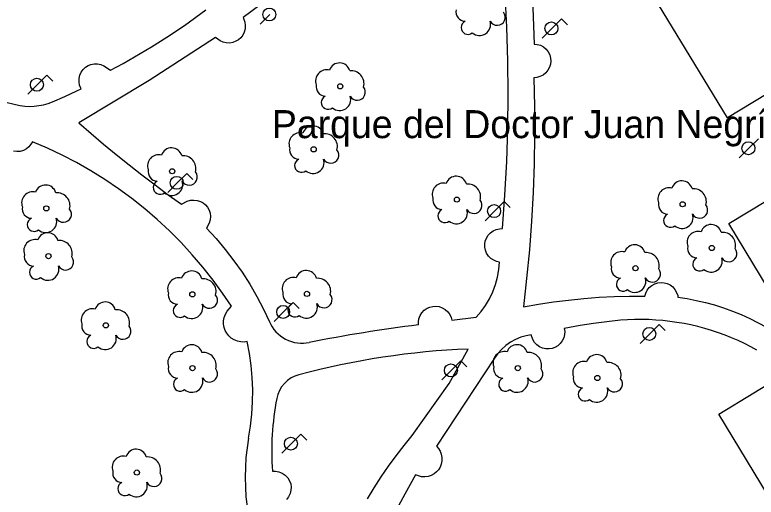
# Model space of a CAD drawing. Extents: x 282771 to 285132, y 4823109 to 4825496.
# Drawn here: x 283925.8 to 283998.6, y 4823749 to 4823796.3 of the extents above; entities that cross this region are included whole.
import ezdxf

# ---------------------------------------------------------------- set-up
doc = ezdxf.new("R2010")
doc.units = 0
for name, color, linetype in [('ARBOL', 7, 'Continuous'), ('FAROLA', 7, 'Continuous'), ('PARQUE-JARDIN-TEXTO', 7, 'Continuous'), ('ZONA-VERDE', 7, 'Continuous')]:
    doc.layers.add(name, color=color, linetype=linetype)

msp = doc.modelspace()

# ---------------------------------------------------------------- linework, layer by layer
at = {"layer": 'ARBOL'}
for centre in [(283957.743, 4823789.328), (283955.129, 4823783.142), (283941.233, 4823780.984), (283969.206, 4823778.2), (283928.86, 4823777.337), (283991.382, 4823777.742), (283994.246, 4823773.452), (283929.073, 4823772.651), (283986.744, 4823771.465), (283943.208, 4823768.892), (283954.47, 4823768.937), (283934.71, 4823765.847), (283943.22, 4823761.647), (283975.181, 4823761.65), (283983.004, 4823760.677), (283937.756, 4823751.388)]:
    msp.add_circle(centre, 0.255, dxfattribs=at)
for centre, radius, start, end in [((283970.048, 4823796.648), 0.935, 168.59898, 268.13236), ((283973.158, 4823796.118), 0.797, 208.96246, 38.99103), ((283970.288, 4823795.098), 0.672, 113.73672, 309.4725), ((283971.428, 4823795.398), 1.086, 228.95447, 17.92796), ((283957.673, 4823790.588), 1.038, 15.64228, 161.38435), ((283956.413, 4823789.858), 1.097, 75.4318, 200.55608), ((283958.803, 4823789.588), 1.272, 345.03273, 95.79925), ((283956.303, 4823789.288), 0.935, 168.59898, 268.13236), ((283959.413, 4823788.758), 0.797, 208.96246, 38.99103), ((283956.543, 4823787.738), 0.672, 113.73672, 309.4725), ((283957.683, 4823788.038), 1.086, 228.95447, 17.92796), ((283955.059, 4823784.402), 1.038, 15.64228, 161.38435), ((283953.799, 4823783.672), 1.097, 75.4318, 200.55608), ((283956.189, 4823783.402), 1.272, 345.03273, 95.79925), ((283941.163, 4823782.244), 1.038, 15.64228, 161.38435), ((283953.689, 4823783.102), 0.935, 168.59898, 268.13236), ((283939.904, 4823781.514), 1.097, 75.4318, 200.55608), ((283942.293, 4823781.244), 1.272, 345.03273, 95.79925), ((283956.799, 4823782.572), 0.797, 208.96246, 38.99103), ((283953.929, 4823781.552), 0.672, 113.73672, 309.4725), ((283955.069, 4823781.852), 1.086, 228.95447, 17.92796), ((283939.794, 4823780.944), 0.935, 168.59898, 268.13236), ((283942.903, 4823780.414), 0.797, 208.96246, 38.99103), ((283969.136, 4823779.46), 1.038, 15.64228, 161.38435), ((283928.79, 4823778.597), 1.038, 15.64228, 161.38435), ((283940.034, 4823779.394), 0.672, 113.73672, 309.4725), ((283941.173, 4823779.694), 1.086, 228.95447, 17.92796), ((283967.876, 4823778.73), 1.097, 75.4318, 200.55608), ((283970.266, 4823778.46), 1.272, 345.03273, 95.79925), ((283991.312, 4823779.002), 1.038, 15.64228, 161.38435), ((283927.53, 4823777.867), 1.097, 75.4318, 200.55608), ((283929.92, 4823777.597), 1.272, 345.03273, 95.79925), ((283990.052, 4823778.272), 1.097, 75.4318, 200.55608), ((283992.442, 4823778.002), 1.272, 345.03273, 95.79925), ((283967.766, 4823778.16), 0.935, 168.59898, 268.13236), ((283970.876, 4823777.63), 0.797, 208.96246, 38.99103), ((283927.42, 4823777.297), 0.935, 168.59898, 268.13236), ((283989.942, 4823777.702), 0.935, 168.59898, 268.13236), ((283993.052, 4823777.172), 0.797, 208.96246, 38.99103), ((283930.53, 4823776.767), 0.797, 208.96246, 38.99103), ((283968.006, 4823776.61), 0.672, 113.73672, 309.4725), ((283969.146, 4823776.91), 1.086, 228.95447, 17.92796), ((283990.182, 4823776.152), 0.672, 113.73672, 309.4725), ((283991.322, 4823776.452), 1.086, 228.95447, 17.92796), ((283927.66, 4823775.747), 0.672, 113.73672, 309.4725), ((283928.8, 4823776.047), 1.086, 228.95447, 17.92796), ((283994.176, 4823774.712), 1.038, 15.64228, 161.38435), ((283929.003, 4823773.911), 1.038, 15.64228, 161.38435), ((283992.916, 4823773.982), 1.097, 75.4318, 200.55608), ((283995.306, 4823773.712), 1.272, 345.03273, 95.79925), ((283927.743, 4823773.181), 1.097, 75.4318, 200.55608), ((283930.133, 4823772.911), 1.272, 345.03273, 95.79925), ((283986.674, 4823772.725), 1.038, 15.64228, 161.38435), ((283985.414, 4823771.995), 1.097, 75.4318, 200.55608), ((283987.804, 4823771.725), 1.272, 345.03273, 95.79925), ((283992.806, 4823773.412), 0.935, 168.59898, 268.13236), ((283995.916, 4823772.882), 0.797, 208.96246, 38.99103), ((283927.633, 4823772.611), 0.935, 168.59898, 268.13236), ((283930.743, 4823772.081), 0.797, 208.96246, 38.99103), ((283993.046, 4823771.862), 0.672, 113.73672, 309.4725), ((283994.186, 4823772.162), 1.086, 228.95447, 17.92796), ((283927.873, 4823771.061), 0.672, 113.73672, 309.4725), ((283929.013, 4823771.361), 1.086, 228.95447, 17.92796), ((283985.304, 4823771.425), 0.935, 168.59898, 268.13236), ((283943.138, 4823770.152), 1.038, 15.64228, 161.38435), ((283954.4, 4823770.197), 1.038, 15.64228, 161.38435), ((283988.414, 4823770.895), 0.797, 208.96246, 38.99103), ((283941.878, 4823769.422), 1.097, 75.4318, 200.55608), ((283944.268, 4823769.152), 1.272, 345.03273, 95.79925), ((283953.14, 4823769.467), 1.097, 75.4318, 200.55608), ((283955.53, 4823769.197), 1.272, 345.03273, 95.79925), ((283985.544, 4823769.875), 0.672, 113.73672, 309.4725), ((283986.684, 4823770.175), 1.086, 228.95447, 17.92796), ((283941.768, 4823768.852), 0.935, 168.59898, 268.13236), ((283944.878, 4823768.322), 0.797, 208.96246, 38.99103), ((283953.03, 4823768.897), 0.935, 168.59898, 268.13236), ((283956.14, 4823768.367), 0.797, 208.96246, 38.99103), ((283934.64, 4823767.107), 1.038, 15.64228, 161.38435), ((283942.008, 4823767.302), 0.672, 113.73672, 309.4725), ((283943.148, 4823767.602), 1.086, 228.95447, 17.92796), ((283953.27, 4823767.347), 0.672, 113.73672, 309.4725), ((283954.41, 4823767.647), 1.086, 228.95447, 17.92796), ((283933.38, 4823766.377), 1.097, 75.4318, 200.55608), ((283935.77, 4823766.107), 1.272, 345.03273, 95.79925), ((283933.27, 4823765.807), 0.935, 168.59898, 268.13236), ((283936.38, 4823765.277), 0.797, 208.96246, 38.99103), ((283933.51, 4823764.257), 0.672, 113.73672, 309.4725), ((283934.65, 4823764.557), 1.086, 228.95447, 17.92796), ((283943.15, 4823762.907), 1.038, 15.64228, 161.38435), ((283975.111, 4823762.91), 1.038, 15.64228, 161.38435), ((283941.89, 4823762.177), 1.097, 75.4318, 200.55608), ((283944.28, 4823761.907), 1.272, 345.03273, 95.79925), ((283973.851, 4823762.18), 1.097, 75.4318, 200.55608), ((283976.241, 4823761.91), 1.272, 345.03273, 95.79925), ((283982.934, 4823761.937), 1.038, 15.64228, 161.38435), ((283981.674, 4823761.207), 1.097, 75.4318, 200.55608), ((283984.064, 4823760.937), 1.272, 345.03273, 95.79925), ((283941.78, 4823761.607), 0.935, 168.59898, 268.13236), ((283944.89, 4823761.077), 0.797, 208.96246, 38.99103), ((283973.741, 4823761.61), 0.935, 168.59898, 268.13236), ((283976.851, 4823761.08), 0.797, 208.96246, 38.99103), ((283942.02, 4823760.057), 0.672, 113.73672, 309.4725), ((283943.16, 4823760.357), 1.086, 228.95447, 17.92796), ((283973.981, 4823760.06), 0.672, 113.73672, 309.4725), ((283975.121, 4823760.36), 1.086, 228.95447, 17.92796), ((283981.564, 4823760.637), 0.935, 168.59898, 268.13236), ((283984.674, 4823760.107), 0.797, 208.96246, 38.99103), ((283981.804, 4823759.087), 0.672, 113.73672, 309.4725), ((283982.944, 4823759.387), 1.086, 228.95447, 17.92796), ((283937.686, 4823752.648), 1.038, 15.64228, 161.38435), ((283936.427, 4823751.918), 1.097, 75.4318, 200.55608), ((283938.816, 4823751.648), 1.272, 345.03273, 95.79925), ((283936.317, 4823751.348), 0.935, 168.59898, 268.13236), ((283939.426, 4823750.818), 0.797, 208.96246, 38.99103), ((283936.557, 4823749.798), 0.672, 113.73672, 309.4725), ((283937.696, 4823750.098), 1.086, 228.95447, 17.92796)]:
    msp.add_arc(centre, radius, start, end, dxfattribs=at)
at = {"layer": 'FAROLA'}
for p, q in [((283950.811, 4823796.383), (283949.881, 4823795.443)), ((283979.465, 4823795.944), (283978.525, 4823795.014)), ((283980.055, 4823795.354), (283979.465, 4823795.944)), ((283978.525, 4823795.014), (283977.595, 4823794.074)), ((283928.91, 4823790.417), (283927.97, 4823789.487)), ((283929.5, 4823789.827), (283928.91, 4823790.417)), ((283927.97, 4823789.487), (283927.04, 4823788.547)), ((283998.822, 4823784.18), (283997.882, 4823783.25)), ((283997.882, 4823783.25), (283996.952, 4823782.31)), ((283942.661, 4823780.779), (283941.721, 4823779.849)), ((283943.251, 4823780.189), (283942.661, 4823780.779)), ((283941.721, 4823779.849), (283940.791, 4823778.909)), ((283973.84, 4823778.001), (283972.9, 4823777.071)), ((283974.43, 4823777.411), (283973.84, 4823778.001)), ((283972.9, 4823777.071), (283971.97, 4823776.131)), ((283953.113, 4823768.093), (283952.173, 4823767.163)), ((283953.703, 4823767.503), (283953.113, 4823768.093)), ((283952.173, 4823767.163), (283951.243, 4823766.223)), ((283989.093, 4823765.942), (283988.153, 4823765.012)), ((283989.683, 4823765.352), (283989.093, 4823765.942)), ((283988.153, 4823765.012), (283987.223, 4823764.072)), ((283969.59, 4823762.357), (283968.65, 4823761.427)), ((283970.18, 4823761.767), (283969.59, 4823762.357)), ((283968.65, 4823761.427), (283967.72, 4823760.487)), ((283953.872, 4823755.155), (283952.932, 4823754.225)), ((283954.462, 4823754.565), (283953.872, 4823755.155)), ((283952.932, 4823754.225), (283952.002, 4823753.285))]:
    msp.add_line(p, q, dxfattribs=at)
for centre in [(283950.771, 4823796.383), (283978.485, 4823795.014), (283927.93, 4823789.487), (283997.842, 4823783.25), (283941.681, 4823779.849), (283972.86, 4823777.071), (283952.133, 4823767.163), (283988.113, 4823765.012), (283968.61, 4823761.427), (283952.892, 4823754.225)]:
    msp.add_circle(centre, 0.637, dxfattribs=at)
at = {"layer": 'ZONA-VERDE'}
for points in [[(284000.94, 4823789.353), (283995.781, 4823786.225), (283986.274, 4823801.904), (284001.711, 4823811.264)], [(283976.277, 4823807.855), (283976.799, 4823793.477), (283977.099, 4823793.446), (283977.405, 4823793.354), (283977.699, 4823793.197), (283977.96, 4823792.979), (283978.171, 4823792.713), (283978.32, 4823792.415), (283978.405, 4823792.107), (283978.428, 4823791.806), (283978.397, 4823791.506), (283978.305, 4823791.2), (283978.148, 4823790.906), (283977.93, 4823790.645), (283977.664, 4823790.434), (283977.366, 4823790.285), (283977.058, 4823790.2), (283976.757, 4823790.177), (283976.826, 4823787.358), (283976.839, 4823784.538), (283976.795, 4823781.716), (283976.695, 4823778.896), (283976.539, 4823776.078), (283976.326, 4823773.264), (283976.057, 4823770.456), (283975.732, 4823767.656), (283977.207, 4823767.919), (283978.69, 4823768.147), (283980.18, 4823768.337), (283981.674, 4823768.49), (283983.171, 4823768.606), (283984.67, 4823768.685), (283986.17, 4823768.727), (283987.669, 4823768.731), (283987.754, 4823769.017), (283987.897, 4823769.297), (283988.1, 4823769.554), (283988.355, 4823769.77), (283988.649, 4823769.93), (283988.962, 4823770.026), (283989.275, 4823770.058), (283989.571, 4823770.034), (283989.858, 4823769.957)], [(283958.028, 4823803.389), (283948.198, 4823796.092), (283948.363, 4823795.621), (283948.409, 4823795.298), (283948.389, 4823794.966), (283948.304, 4823794.644), (283948.159, 4823794.352), (283947.968, 4823794.103), (283947.747, 4823793.905), (283947.494, 4823793.75), (283947.201, 4823793.637), (283946.879, 4823793.582), (283946.547, 4823793.591), (283946.223, 4823793.667), (283945.926, 4823793.803), (283945.485, 4823794.121), (283938.98, 4823789.911), (283932.043, 4823785.757), (283933.257, 4823784.696), (283934.486, 4823783.652), (283935.729, 4823782.623), (283936.986, 4823781.612), (283938.257, 4823780.618), (283939.541, 4823779.641), (283940.837, 4823778.681), (283942.146, 4823777.74)], [(283971.096, 4823766.64), (283971.582, 4823767.199), (283972.022, 4823767.806), (283972.41, 4823768.456), (283972.738, 4823769.141), (283973.002, 4823769.853), (283973.201, 4823770.583), (283973.332, 4823771.321), (283973.397, 4823772.06), (283973.109, 4823772.119), (283972.818, 4823772.237), (283972.545, 4823772.417), (283972.309, 4823772.652), (283972.124, 4823772.929), (283972.001, 4823773.232), (283971.941, 4823773.54), (283971.939, 4823773.837), (283971.991, 4823774.13), (283972.101, 4823774.424), (283972.273, 4823774.702), (283972.501, 4823774.945), (283972.773, 4823775.137), (283973.072, 4823775.269), (283973.379, 4823775.337), (283973.674, 4823775.347), (283973.922, 4823778.638), (283974.102, 4823781.936), (283974.211, 4823785.238), (283974.251, 4823788.542), (283974.22, 4823791.847), (283974.12, 4823795.149), (283973.949, 4823798.447)], [(283924.756, 4823787.808), (283925.845, 4823787.541), (283926.29, 4823787.444), (283926.747, 4823787.383), (283927.211, 4823787.36), (283927.676, 4823787.375), (283928.139, 4823787.429), (283928.594, 4823787.52), (283929.036, 4823787.648), (283929.463, 4823787.811), (283930.672, 4823788.339), (283931.873, 4823788.887), (283932.268, 4823789.075), (283932.125, 4823789.457), (283932.072, 4823789.767), (283932.079, 4823790.094), (283932.153, 4823790.42), (283932.292, 4823790.724), (283932.484, 4823790.99), (283932.715, 4823791.204), (283932.966, 4823791.363), (283933.242, 4823791.474), (283933.551, 4823791.535), (283933.879, 4823791.535), (283934.206, 4823791.469), (283934.514, 4823791.338), (283935.15, 4823790.901), (283936.398, 4823791.566), (283939.205, 4823793.204), (283940.717, 4823794.157), (283942.426, 4823795.291), (283944.549, 4823796.838)], [(283948.722, 4823754.782), (283948.918, 4823755.952), (283949.055, 4823757.135), (283949.131, 4823758.327), (283949.146, 4823759.522), (283949.101, 4823760.716), (283948.994, 4823761.906), (283948.827, 4823763.085), (283948.602, 4823764.249), (283948.294, 4823764.208), (283947.97, 4823764.219), (283947.642, 4823764.287), (283947.326, 4823764.413), (283947.038, 4823764.593), (283946.789, 4823764.817), (283946.589, 4823765.072), (283946.44, 4823765.345), (283946.337, 4823765.638), (283946.281, 4823765.958), (283946.281, 4823766.293), (283946.34, 4823766.627), (283946.457, 4823766.946), (283946.626, 4823767.236), (283947.041, 4823767.73), (283946.181, 4823769.007), (283945.238, 4823770.3), (283944.241, 4823771.561), (283943.194, 4823772.789), (283942.097, 4823773.979), (283940.952, 4823775.128), (283939.763, 4823776.235), (283938.531, 4823777.295), (283937.259, 4823778.307), (283935.95, 4823779.269), (283934.607, 4823780.179), (283933.233, 4823781.035), (283931.832, 4823781.835), (283930.406, 4823782.578), (283928.959, 4823783.264), (283927.496, 4823783.891), (283927.353, 4823783.634), (283927.151, 4823783.392), (283926.897, 4823783.185), (283926.601, 4823783.03), (283926.279, 4823782.938), (283925.953, 4823782.913), (283925.64, 4823782.95)], [(283995.935, 4823775.837), (284005.586, 4823781.689)], [(283942.146, 4823777.74), (283942.707, 4823778.036), (283943.021, 4823778.13), (283943.354, 4823778.16), (283943.686, 4823778.123), (283943.997, 4823778.022), (283944.273, 4823777.868), (283944.501, 4823777.678), (283944.692, 4823777.45), (283944.846, 4823777.175), (283944.948, 4823776.863), (283944.986, 4823776.531), (283944.956, 4823776.199), (283944.863, 4823775.885), (283944.604, 4823775.391), (283945.546, 4823774.37), (283946.445, 4823773.307), (283947.299, 4823772.202), (283948.103, 4823771.06), (283948.857, 4823769.884), (283949.557, 4823768.676), (283950.202, 4823767.441), (283950.79, 4823766.183), (283950.912, 4823765.934), (283951.057, 4823765.69), (283951.225, 4823765.453), (283951.415, 4823765.227), (283951.628, 4823765.015), (283951.86, 4823764.82), (283952.111, 4823764.644), (283952.376, 4823764.491), (283952.655, 4823764.361), (283952.942, 4823764.257), (283953.236, 4823764.178), (283953.531, 4823764.126), (283953.826, 4823764.1), (283954.116, 4823764.098), (283954.399, 4823764.119), (283954.673, 4823764.162)], [(283989.858, 4823769.957), (283990.142, 4823769.82), (283990.404, 4823769.624), (283990.626, 4823769.374), (283990.793, 4823769.085), (283990.897, 4823768.775), (283990.917, 4823768.619), (283991.819, 4823768.479), (283992.72, 4823768.304), (283993.617, 4823768.095), (283994.509, 4823767.85), (283995.393, 4823767.57), (283996.268, 4823767.255), (283997.132, 4823766.907), (283997.982, 4823766.525), (283998.816, 4823766.111), (283999.634, 4823765.665), (284000.432, 4823765.189), (284001.21, 4823764.683), (284001.965, 4823764.15), (284002.697, 4823763.59), (284003.404, 4823763.005), (284003.957, 4823762.606), (283995.935, 4823775.837)], [(283965.432, 4823765.895), (283965.425, 4823766.192), (283965.477, 4823766.503), (283965.592, 4823766.809), (283965.769, 4823767.093), (283966, 4823767.334), (283966.269, 4823767.522), (283966.557, 4823767.648), (283966.847, 4823767.715), (283967.144, 4823767.729), (283967.456, 4823767.685), (283967.766, 4823767.577), (283968.053, 4823767.407), (283968.3, 4823767.182), (283968.494, 4823766.918), (283968.627, 4823766.633), (283968.701, 4823766.345), (283971.096, 4823766.64)], [(283998.684, 4823763.424), (283998.08, 4823763.751), (283997.464, 4823764.061), (283996.837, 4823764.354), (283996.2, 4823764.63), (283995.554, 4823764.887), (283994.898, 4823765.125), (283994.235, 4823765.345), (283993.564, 4823765.544), (283992.887, 4823765.724), (283992.205, 4823765.884), (283991.519, 4823766.023), (283990.829, 4823766.142), (283990.136, 4823766.24), (283989.442, 4823766.317), (283988.746, 4823766.373), (283988.051, 4823766.409), (283987.358, 4823766.424), (283986.666, 4823766.419), (283985.977, 4823766.394), (283985.291, 4823766.348), (283983.935, 4823766.199), (283982.612, 4823766.017), (283981.303, 4823765.825), (283979.753, 4823765.547), (283979.794, 4823765.252), (283979.779, 4823764.937), (283979.7, 4823764.619), (283979.556, 4823764.318), (283979.355, 4823764.051), (283979.109, 4823763.834), (283978.837, 4823763.676), (283978.557, 4823763.576), (283978.263, 4823763.528), (283977.949, 4823763.535), (283977.629, 4823763.606), (283977.324, 4823763.743), (283977.052, 4823763.937), (283976.83, 4823764.178), (283976.664, 4823764.445), (283976.484, 4823764.914), (283976, 4823764.829), (283975.471, 4823764.674), (283974.955, 4823764.459), (283974.464, 4823764.186), (283974.006, 4823763.861), (283973.59, 4823763.488), (283973.222, 4823763.077), (283972.907, 4823762.636), (283967.186, 4823753.969), (283967.385, 4823753.749), (283967.551, 4823753.484), (283967.669, 4823753.183), (283967.731, 4823752.86), (283967.73, 4823752.531), (283967.67, 4823752.213), (283967.556, 4823751.922), (283967.402, 4823751.668), (283967.206, 4823751.445), (283966.963, 4823751.249), (283966.679, 4823751.095), (283966.365, 4823750.996), (283966.038, 4823750.957), (283965.716, 4823750.979), (283965.414, 4823751.057), (283965.143, 4823751.18), (283964.073, 4823749.269), (283963.026, 4823747.345)], [(283960.405, 4823748.815), (283961.075, 4823749.901), (283961.771, 4823750.968), (283962.493, 4823752.016), (283963.239, 4823753.044), (283964.009, 4823754.051), (283964.803, 4823755.036), (283968.437, 4823760.121), (283970.318, 4823763.525)], [(284001.872, 4823745.679), (283994.928, 4823757.132), (284001.82, 4823761.31)], [(283953.675, 4823760.998), (283953.292, 4823760.867), (283952.919, 4823760.68), (283952.569, 4823760.438), (283952.254, 4823760.146), (283951.984, 4823759.811), (283951.767, 4823759.446), (283951.606, 4823759.061)], [(283951.606, 4823759.061), (283951.502, 4823758.669)], [(283951.079, 4823751.519), (283951.391, 4823751.528), (283951.719, 4823751.471), (283952.042, 4823751.343), (283952.337, 4823751.144), (283952.583, 4823750.886), (283952.763, 4823750.588), (283952.873, 4823750.274), (283952.916, 4823749.965), (283952.901, 4823749.654), (283952.819, 4823749.331), (283952.666, 4823749.019), (283952.445, 4823748.74)]]:
    msp.add_lwpolyline(points, dxfattribs=at)
for centre, radius, start, end in [((283984.032, 4823616.086), 150.959, 97.07777, 101.21482), ((283973.461, 4823686.755), 76.834, 92.34433, 104.92272), ((283978.152, 4823753.506), 27.145, 169.03416, 184.19631), ((283970.928, 4823750.955), 22.533, 170.22138, 209.43251)]:
    msp.add_arc(centre, radius, start, end, dxfattribs=at)

# ---------------------------------------------------------------- texts
at = {"layer": 'PARQUE-JARDIN-TEXTO'}
msp.add_text('Parque del Doctor Juan Negrín', height=2.75, dxfattribs=at).set_placement((283951.024, 4823784.237))

doc.saveas('drawing.dxf')
